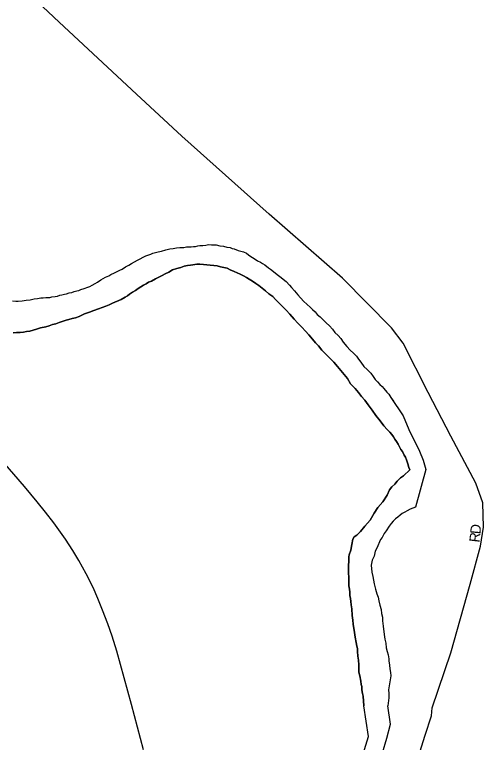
# Model space of a CAD drawing. Extents: x -561 to 1170, y 0 to 846.
# Drawn here: x 298.46 to 304.62, y 166.58 to 176.12 of the extents above; entities that cross this region are included whole.
import ezdxf

# ---------------------------------------------------------------- set-up
doc = ezdxf.new("R2010")
doc.units = 0
for name, color, linetype in [('GM_X_City_Street', 7, 'Continuous'), ('GM_X_City_Street_Text', 7, 'Continuous'), ('GM_X_Major_River', 7, 'Continuous'), ('GM_X_Rail_Line', 7, 'Continuous')]:
    doc.layers.add(name, color=color, linetype=linetype)

msp = doc.modelspace()

# ---------------------------------------------------------------- linework, layer by layer
at = {"layer": 'GM_X_City_Street'}
msp.add_lwpolyline([(303.7822, 166.4497), (303.8521, 166.6719), (303.9329, 166.9266), (303.9435, 167.0295), (304.1884, 167.7504), (304.4431, 168.651), (304.5768, 169.1494), (304.6158, 169.3983), (304.6094, 169.7178), (304.5181, 169.9761), (304.1862, 170.5913), (303.8919, 171.1672), (303.5628, 171.8124), (303.4102, 172.0134), (302.7668, 172.6646), (301.8032, 173.5059), (300.6607, 174.5258), (300.0638, 175.0754), (299.0481, 176.0235), (298.473, 176.5685)], dxfattribs=at)
at = {"layer": 'GM_X_Major_River'}
for points in [[(299.6998, 172.6951), (299.7267, 172.7118), (299.7751, 172.7342), (299.8128, 172.7511), (299.845, 172.7678), (299.8773, 172.7845), (299.9202, 172.8123), (299.9632, 172.8346), (300.0008, 172.8569), (300.0384, 172.8791), (300.076, 172.9014), (300.189, 172.9573), (300.2267, 172.9687), (300.2537, 172.9799), (300.2806, 172.9912), (300.3129, 173.0025), (300.3508, 173.0085), (300.394, 173.0199), (300.4479, 173.037), (300.5019, 173.0487), (300.5452, 173.0547), (300.5885, 173.0608), (300.6318, 173.0668), (300.686, 173.0677), (300.7184, 173.0735), (300.7564, 173.0741), (300.7835, 173.0745), (300.8105, 173.0803), (300.8376, 173.0807), (300.87, 173.0866), (300.8971, 173.0925), (300.935, 173.093), (300.9729, 173.099), (301.0107, 173.105), (301.0487, 173.1001), (301.1084, 173.101), (301.1573, 173.0908), (301.2062, 173.0861), (301.2498, 173.0705), (301.2933, 173.0657), (301.3206, 173.0553), (301.3478, 173.0503), (301.3969, 173.0293), (301.435, 173.019), (301.4677, 173.0086), (301.5059, 172.9929), (301.5334, 172.9716), (301.5663, 172.9504), (301.6101, 172.9239), (301.654, 172.892), (301.6922, 172.8763), (301.7196, 172.855), (301.747, 172.8392), (301.7964, 172.8019), (301.8239, 172.7806), (301.8843, 172.7327), (301.9117, 172.7114), (301.9447, 172.6847), (302.0271, 172.6209), (302.0712, 172.5727), (302.0989, 172.5406), (302.1375, 172.4977), (302.1817, 172.4441), (302.2536, 172.3638), (302.3031, 172.3212), (302.3416, 172.2838), (302.3747, 172.2517), (302.4076, 172.225), (302.4354, 172.1875), (302.4738, 172.1555), (302.5124, 172.1181), (302.5509, 172.0807), (302.595, 172.0379), (302.6337, 171.9951), (302.6669, 171.9522), (302.7109, 171.9149), (302.7441, 171.872), (302.7774, 171.8237), (302.8217, 171.7701), (302.8658, 171.7219), (302.9099, 171.6792), (302.9485, 171.6417), (302.9762, 171.6042), (303.0094, 171.5613), (303.0483, 171.5076), (303.0923, 171.4648), (303.1365, 171.4167), (303.1697, 171.3738), (303.1974, 171.3362), (303.2251, 171.3041), (303.2581, 171.272), (303.2856, 171.2453), (303.3078, 171.2185), (303.3465, 171.1702), (303.3741, 171.1435), (303.4019, 171.1005), (303.4352, 171.0522)], [(299.6998, 172.6951), (299.7267, 172.7118), (299.7751, 172.7342), (299.8128, 172.7511), (299.845, 172.7678), (299.8773, 172.7845), (299.9202, 172.8123), (299.9632, 172.8346), (300.0008, 172.8569), (300.0384, 172.8791), (300.076, 172.9014), (300.189, 172.9573), (300.2267, 172.9687), (300.2537, 172.9799), (300.2806, 172.9912), (300.3129, 173.0025), (300.3508, 173.0085), (300.394, 173.0199), (300.4479, 173.037), (300.5019, 173.0487), (300.5452, 173.0547), (300.5885, 173.0608), (300.6318, 173.0668), (300.686, 173.0677), (300.7184, 173.0735), (300.7564, 173.0741), (300.7835, 173.0745), (300.8105, 173.0803), (300.8376, 173.0807), (300.87, 173.0866), (300.8971, 173.0925), (300.935, 173.093), (300.9729, 173.099), (301.0107, 173.105), (301.0487, 173.1001), (301.1084, 173.101), (301.1573, 173.0908), (301.2062, 173.0861), (301.2498, 173.0705), (301.2933, 173.0657), (301.3206, 173.0553), (301.3478, 173.0503), (301.3969, 173.0293), (301.435, 173.019), (301.4677, 173.0086), (301.5059, 172.9929), (301.5334, 172.9716), (301.5663, 172.9504), (301.6101, 172.9239), (301.654, 172.892), (301.6922, 172.8763), (301.7196, 172.855), (301.747, 172.8392), (301.7964, 172.8019), (301.8239, 172.7806), (301.8843, 172.7327), (301.9117, 172.7114), (301.9447, 172.6847), (302.0271, 172.6209), (302.0712, 172.5727), (302.0989, 172.5406), (302.1375, 172.4977), (302.1817, 172.4441), (302.2536, 172.3638), (302.3031, 172.3212), (302.3416, 172.2838), (302.3747, 172.2517), (302.4076, 172.225), (302.4354, 172.1875), (302.4738, 172.1555), (302.5124, 172.1181), (302.5509, 172.0807), (302.595, 172.0379), (302.6337, 171.9951), (302.6669, 171.9522), (302.7109, 171.9149), (302.7441, 171.872), (302.7774, 171.8237), (302.8217, 171.7701), (302.8658, 171.7219), (302.9099, 171.6792), (302.9485, 171.6417), (302.9762, 171.6042), (303.0094, 171.5613), (303.0483, 171.5076), (303.0923, 171.4648), (303.1365, 171.4167), (303.1697, 171.3738), (303.1974, 171.3362), (303.2251, 171.3041), (303.2581, 171.272), (303.2856, 171.2453), (303.3078, 171.2185), (303.3465, 171.1702), (303.3741, 171.1435), (303.4019, 171.1005), (303.5624, 170.8588)], [(298.4486, 171.9499), (298.492, 171.9505), (298.5407, 171.9512), (298.584, 171.9573), (298.6219, 171.9633), (298.6652, 171.9693), (298.7084, 171.9808), (298.7515, 171.9977), (298.8054, 172.0148), (298.8757, 172.0267), (298.9189, 172.0381), (298.962, 172.055), (299.0052, 172.0665), (299.0483, 172.0835), (299.0915, 172.0949), (299.14, 172.1119), (299.1778, 172.1233), (299.2209, 172.1348), (299.2641, 172.1463), (299.3127, 172.1633), (299.3826, 172.1968), (299.4473, 172.2195), (299.5066, 172.2421), (299.5658, 172.2646), (299.6144, 172.2816), (299.6629, 172.2986), (299.706, 172.3155), (299.749, 172.3378), (299.8621, 172.3829), (299.9158, 172.4162), (299.9481, 172.433), (299.9748, 172.4551), (300.0123, 172.4828), (300.0499, 172.505), (300.0875, 172.5272), (300.1197, 172.5494), (300.1573, 172.5717), (300.1895, 172.5884), (300.2217, 172.6106), (300.2594, 172.6274), (300.3132, 172.6553), (300.3562, 172.6777), (300.3992, 172.7), (300.4422, 172.7223), (300.4906, 172.7447), (300.539, 172.7726), (300.5929, 172.7896), (300.6469, 172.8067), (300.6899, 172.8236), (300.7332, 172.8297), (300.7711, 172.8356), (300.8035, 172.8416)], [(300.8035, 172.8416), (300.7711, 172.8356), (300.7332, 172.8297), (300.6899, 172.8236), (300.6469, 172.8067), (300.5929, 172.7896), (300.539, 172.7726), (300.4906, 172.7447), (300.4422, 172.7223), (300.3992, 172.7), (300.3562, 172.6777), (300.3132, 172.6553), (300.2594, 172.6274), (300.2217, 172.6106), (300.1895, 172.5884), (300.1573, 172.5717), (300.1197, 172.5494), (300.0875, 172.5272), (300.0499, 172.505), (300.0123, 172.4828), (299.9748, 172.4551), (299.9481, 172.433), (299.9158, 172.4162), (299.8621, 172.3829), (299.749, 172.3378), (299.706, 172.3155), (299.6629, 172.2986), (299.6144, 172.2816), (299.5658, 172.2646), (299.5066, 172.2421), (299.4473, 172.2195), (299.3826, 172.1968), (299.3127, 172.1633), (299.2641, 172.1463), (299.2209, 172.1348), (299.1778, 172.1233), (299.14, 172.1119), (299.0915, 172.0949), (299.0483, 172.0835), (299.0052, 172.0665), (298.962, 172.055), (298.9189, 172.0381), (298.8757, 172.0267), (298.8054, 172.0148), (298.7515, 171.9977), (298.7084, 171.9808), (298.6652, 171.9693), (298.6219, 171.9633), (298.584, 171.9573), (298.5407, 171.9512), (298.492, 171.9505), (298.4486, 171.9499)], [(300.8035, 172.8416), (300.8576, 172.8478), (300.8956, 172.8483), (300.9445, 172.8436), (300.9879, 172.8388), (301.0314, 172.8341), (301.0803, 172.8294), (301.1237, 172.8245), (301.1673, 172.8143), (301.2108, 172.8042), (301.2543, 172.7939), (301.2926, 172.7728), (301.3472, 172.7519), (301.3854, 172.7362), (301.4237, 172.7151), (301.4674, 172.694), (301.5057, 172.6729), (301.544, 172.6517), (301.5878, 172.6252), (301.6317, 172.5933), (301.6701, 172.5668), (301.714, 172.5349), (301.758, 172.4976), (301.802, 172.4603), (301.8514, 172.423), (301.8899, 172.3856), (302.0277, 172.2466), (302.0774, 172.1931), (302.1327, 172.1288), (302.1823, 172.0753), (302.232, 172.0218), (302.2817, 171.9682), (302.3258, 171.9201), (302.3755, 171.8666), (302.4142, 171.8183), (302.4529, 171.7755), (302.4971, 171.7219), (302.5468, 171.6684), (302.6019, 171.6149), (302.6516, 171.5614), (302.7012, 171.5079), (302.7455, 171.4543), (302.7897, 171.4007), (302.834, 171.3471), (302.8731, 171.2772), (302.9336, 171.2184), (302.9779, 171.1648), (303.0168, 171.1112), (303.0609, 171.063), (303.1052, 171.0039), (303.1552, 170.9342), (303.2051, 170.8644), (303.2604, 170.7947), (303.3103, 170.7303), (303.3545, 170.6822), (303.3876, 170.6447), (303.4152, 170.6125), (303.4373, 170.5857), (303.4541, 170.5534), (303.4763, 170.5212), (303.4986, 170.489), (303.5154, 170.4513), (303.5322, 170.419), (303.5543, 170.3922), (303.5768, 170.3437), (303.5936, 170.3168), (303.6049, 170.2844), (303.622, 170.2304), (303.6391, 170.1819), (303.6505, 170.1495), (303.565, 170.0723), (303.5275, 170.0446), (303.4848, 170.0006), (303.4529, 169.9621), (303.4155, 169.929), (303.3836, 169.8906), (303.3522, 169.8196), (303.294, 169.732), (303.2302, 169.6551), (303.1825, 169.5839), (303.1298, 169.4909), (303.0606, 169.4139), (303.0021, 169.3426), (302.9541, 169.293), (302.922, 169.2709), (302.9007, 169.2434), (302.891, 169.1728), (302.876, 169.0966), (302.8553, 169.0366), (302.8503, 169.0094), (302.8476, 168.8412), (302.8499, 168.7002), (302.851, 168.6297), (302.8572, 168.5864), (302.8632, 168.5486), (302.8639, 168.5052), (302.87, 168.4619), (302.8761, 168.424), (302.8822, 168.3807), (302.8885, 168.3265), (302.8953, 168.2398)], [(302.8953, 168.2398), (302.8885, 168.3265), (302.8822, 168.3807), (302.8761, 168.424), (302.87, 168.4619), (302.8639, 168.5052), (302.8632, 168.5486), (302.8572, 168.5864), (302.851, 168.6297), (302.8499, 168.7002), (302.8476, 168.8412), (302.8503, 169.0094), (302.8553, 169.0366), (302.876, 169.0966), (302.891, 169.1728), (302.9007, 169.2434), (302.922, 169.2709), (302.9541, 169.293), (303.0021, 169.3426), (303.0606, 169.4139), (303.1298, 169.4909), (303.1825, 169.5839), (303.2302, 169.6551), (303.294, 169.732), (303.3522, 169.8196), (303.3836, 169.8906), (303.4155, 169.929), (303.4529, 169.9621), (303.4848, 170.0006), (303.5275, 170.0446), (303.565, 170.0723), (303.6505, 170.1495), (303.6391, 170.1819), (303.622, 170.2304), (303.6049, 170.2844), (303.5936, 170.3168), (303.5768, 170.3437), (303.5543, 170.3922), (303.5322, 170.419), (303.5154, 170.4513), (303.4986, 170.489), (303.4763, 170.5212), (303.4541, 170.5534), (303.4373, 170.5857), (303.4152, 170.6125), (303.3876, 170.6447), (303.3545, 170.6822), (303.3103, 170.7303), (303.2604, 170.7947), (303.2051, 170.8644), (303.1552, 170.9342), (303.1052, 171.0039), (303.0609, 171.063), (303.0168, 171.1112), (302.9779, 171.1648), (302.9336, 171.2184), (302.8731, 171.2772), (302.834, 171.3471), (302.7897, 171.4007), (302.7455, 171.4543), (302.7012, 171.5079), (302.6516, 171.5614), (302.6019, 171.6149), (302.5468, 171.6684), (302.4971, 171.7219), (302.4529, 171.7755), (302.4142, 171.8183), (302.3755, 171.8666), (302.3258, 171.9201), (302.2817, 171.9682), (302.232, 172.0218), (302.1823, 172.0753), (302.1327, 172.1288), (302.0774, 172.1931), (302.0277, 172.2466), (301.8899, 172.3856), (301.8514, 172.423), (301.802, 172.4603), (301.758, 172.4976), (301.714, 172.5349), (301.6701, 172.5668), (301.6317, 172.5933), (301.5878, 172.6252), (301.544, 172.6517), (301.5057, 172.6729), (301.4674, 172.694), (301.4237, 172.7151), (301.3854, 172.7362), (301.3472, 172.7519), (301.2926, 172.7728), (301.2543, 172.7939), (301.2108, 172.8042), (301.1673, 172.8143), (301.1237, 172.8245), (301.0803, 172.8294), (301.0314, 172.8341), (300.9879, 172.8388), (300.9445, 172.8436), (300.8956, 172.8483), (300.8576, 172.8478), (300.8035, 172.8416)], [(298.4364, 172.3674), (298.4798, 172.3626), (298.5124, 172.3631), (298.5665, 172.3693), (298.6152, 172.3754), (298.6693, 172.3816), (298.7233, 172.3933), (298.7666, 172.3993), (298.8099, 172.4054), (298.8424, 172.4059), (298.8749, 172.4118), (298.902, 172.4122), (298.9291, 172.4126), (298.9561, 172.4184), (298.9993, 172.4245), (299.0264, 172.4303), (299.0587, 172.4416), (299.0857, 172.4474), (299.1182, 172.4533), (299.1452, 172.4592), (299.1829, 172.4705), (299.2154, 172.4765), (299.2477, 172.4878), (299.2801, 172.4991), (299.3071, 172.5049), (299.334, 172.5162), (299.3772, 172.5277), (299.4257, 172.5446), (299.4527, 172.5559), (299.4849, 172.5726), (299.5225, 172.5949), (299.5548, 172.6117), (299.5976, 172.6448), (299.6567, 172.6782), (299.6998, 172.6951)], [(298.4364, 172.3674), (298.4798, 172.3626), (298.5124, 172.3631), (298.5665, 172.3693), (298.6152, 172.3754), (298.6693, 172.3816), (298.7233, 172.3933), (298.7666, 172.3993), (298.8099, 172.4054), (298.8424, 172.4059), (298.8749, 172.4118), (298.902, 172.4122), (298.9291, 172.4126), (298.9561, 172.4184), (298.9993, 172.4245), (299.0264, 172.4303), (299.0587, 172.4416), (299.0857, 172.4474), (299.1182, 172.4533), (299.1452, 172.4592), (299.1829, 172.4705), (299.2154, 172.4765), (299.2477, 172.4878), (299.2801, 172.4991), (299.3071, 172.5049), (299.334, 172.5162), (299.3772, 172.5277), (299.4257, 172.5446), (299.4527, 172.5559), (299.4849, 172.5726), (299.5225, 172.5949), (299.5548, 172.6117), (299.5976, 172.6448), (299.6567, 172.6782), (299.6998, 172.6951)], [(303.5624, 170.8588), (303.6369, 170.6797), (303.7784, 170.3961), (303.8231, 170.2767), (303.8604, 170.1574), (303.7235, 169.6624), (303.6534, 169.6342), (303.6159, 169.612), (303.5836, 169.5952), (303.5513, 169.5784), (303.5246, 169.5564), (303.4925, 169.5288), (303.4603, 169.5066), (303.4337, 169.4791), (303.4071, 169.4461), (303.3805, 169.4132), (303.3381, 169.3529), (303.3116, 169.3145), (303.2853, 169.2654), (303.2641, 169.2379), (303.2171, 169.1233), (303.1961, 169.085), (303.1809, 169.0197), (303.1546, 168.9651), (303.1449, 168.8998), (303.1518, 168.8077), (303.1635, 168.7537), (303.1813, 168.6563), (303.1988, 168.586), (303.216, 168.5266), (303.233, 168.4835), (303.2446, 168.4348), (303.2564, 168.3753), (303.2735, 168.3213), (303.2799, 168.2672), (303.2915, 168.2185), (303.2923, 168.1697), (303.2988, 168.0993), (303.3114, 167.991), (303.3233, 167.9315), (303.335, 167.8774), (303.3414, 167.8178), (303.353, 167.7692), (303.3646, 167.726), (303.3763, 167.6719), (303.3767, 167.6448), (303.383, 167.5906), (303.3892, 167.5419), (303.3954, 167.4932), (303.4016, 167.4499), (303.372, 167.265), (303.3728, 167.2162), (303.3737, 167.162), (303.3616, 167.0582)], [(303.5624, 170.8588), (303.6369, 170.6797), (303.7784, 170.3961), (303.8231, 170.2767), (303.8604, 170.1574), (303.7235, 169.6624), (303.6534, 169.6342), (303.6159, 169.612), (303.5836, 169.5952), (303.5513, 169.5784), (303.5246, 169.5564), (303.4925, 169.5288), (303.4603, 169.5066), (303.4337, 169.4791), (303.4071, 169.4461), (303.3805, 169.4132), (303.3381, 169.3529), (303.3116, 169.3145), (303.2853, 169.2654), (303.2641, 169.2379), (303.2171, 169.1233), (303.1961, 169.085), (303.1809, 169.0197), (303.1546, 168.9651), (303.1449, 168.8998), (303.1518, 168.8077), (303.1635, 168.7537), (303.1813, 168.6563), (303.1988, 168.586), (303.216, 168.5266), (303.233, 168.4835), (303.2446, 168.4348), (303.2564, 168.3753), (303.2735, 168.3213), (303.2799, 168.2672), (303.2915, 168.2185), (303.2923, 168.1697), (303.2988, 168.0993), (303.3114, 167.991), (303.3233, 167.9315), (303.335, 167.8774), (303.3414, 167.8178), (303.353, 167.7692), (303.3646, 167.726), (303.3763, 167.6719), (303.3767, 167.6448), (303.383, 167.5906), (303.3892, 167.5419), (303.3954, 167.4932), (303.4016, 167.4499), (303.372, 167.265), (303.3728, 167.2162), (303.3737, 167.162), (303.3616, 167.0582)], [(302.8953, 168.2398), (302.9017, 168.1802), (302.908, 168.1261), (302.9261, 168.0179), (302.9324, 167.9583), (302.9444, 167.8879), (302.9561, 167.8393), (302.962, 167.8068), (302.9626, 167.7689), (302.969, 167.7093), (302.9753, 167.6552), (302.9817, 167.5956), (302.9826, 167.5413), (302.9833, 167.498), (302.9949, 167.4493), (303.0069, 167.3789), (303.0131, 167.3357), (303.0189, 167.3086), (303.0196, 167.2652), (303.0312, 167.2166), (303.0372, 167.1841), (303.0484, 167.0549)], [(303.0484, 167.0549), (303.0372, 167.1841), (303.0312, 167.2166), (303.0196, 167.2652), (303.0189, 167.3086), (303.0131, 167.3357), (303.0069, 167.3789), (302.9949, 167.4493), (302.9833, 167.498), (302.9826, 167.5413), (302.9817, 167.5956), (302.9753, 167.6552), (302.969, 167.7093), (302.9626, 167.7689), (302.962, 167.8068), (302.9561, 167.8393), (302.9444, 167.8879), (302.9324, 167.9583), (302.9261, 168.0179), (302.908, 168.1261), (302.9017, 168.1802), (302.8953, 168.2398)], [(302.8687, 166.0828), (302.9283, 166.1714), (302.9838, 166.3089), (303.0557, 166.4833), (303.1091, 166.6536), (303.0487, 167.0549)], [(303.1007, 165.9223), (303.1807, 166.0749), (303.232, 166.2534), (303.2896, 166.4401), (303.3471, 166.633), (303.3944, 166.8156), (303.3632, 167.0582)]]:
    msp.add_lwpolyline(points, dxfattribs=at)
at = {"layer": 'GM_X_Rail_Line'}
msp.add_lwpolyline([(300.1575, 166.4801), (299.9984, 167.0745), (299.8069, 167.7711), (299.7442, 167.9685), (299.6884, 168.131), (299.6188, 168.3121), (299.5584, 168.4642), (299.4945, 168.607), (299.404, 168.7881), (299.3088, 168.9611), (299.2298, 169.0935), (299.1335, 169.2421), (298.9814, 169.458), (298.8711, 169.5973), (298.7631, 169.7309), (298.5971, 169.9306), (296.0104, 172.9131), (294.7844, 174.3284), (294.0321, 175.2026), (293.3204, 176.0234), (292.6656, 176.7897)], dxfattribs=at)

# ---------------------------------------------------------------- texts
at = {"layer": 'GM_X_City_Street_Text'}
for s, rotation, p in [('D', 84.95011, (304.5753, 169.3038)), ('R', 83.54983, (304.5629, 169.194))]:
    msp.add_text(s, height=0.135, rotation=rotation, dxfattribs=at).set_placement(p)

doc.saveas('drawing.dxf')
